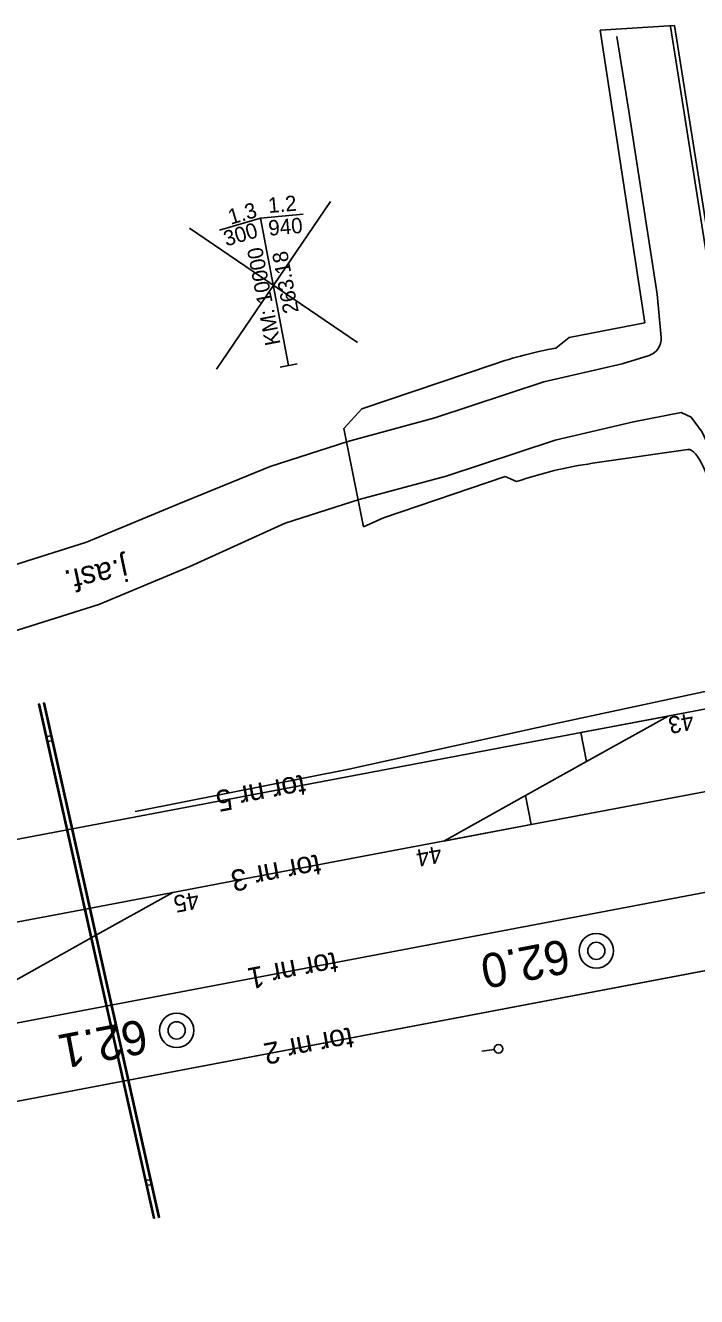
# Model space of a CAD drawing. Extents: x 6541740 to 6566395, y 5525066 to 5530361.
# Drawn here: x 6564020 to 6564059.3, y 5527779.6 to 5527854 of the extents above; entities that cross this region are included whole.
import ezdxf

# ---------------------------------------------------------------- set-up
doc = ezdxf.new("R2010")
doc.units = 0
for name, color, linetype in [('Domyślna', 7, 'Continuous'), ('TOR_PRZEK_P-komponent', 7, 'Continuous'), ('TOR_PRZEK_P-teren istniejacy', 7, 'Continuous'), ('TOR_PRZEK_P-uklad odniesienia', 7, 'Continuous'), ('TOR_PS_ODW-osadniki', 7, 'Continuous'), ('TOR_PS_OPIS_O-opisy odwodnienia', 7, 'Continuous'), ('TOR_PS_OPIS_T-symbole geometrii', 7, 'Continuous'), ('TOR_PS_T-rowy otwarte nieumocnione', 7, 'Continuous'), ('TOR_PS_T-rozjazdy projektowane', 7, 'Continuous'), ('TOR_PS_T-wypelnienia', 7, 'Continuous'), ('TOR_RAMKI-ramka+tabelka 1', 7, 'Continuous'), ('TOR_W-warstwa dodatkowa 2', 7, 'Continuous')]:
    doc.layers.add(name, color=color, linetype=linetype)

# ---------------------------------------------------------------- blocks, each defined once
blk = doc.blocks.new('POINT_DISPLAY')
at = {"layer": 'Domyślna'}
blk.add_line((0, 0), (0, 0), dxfattribs=at)
blk = doc.blocks.new('4302_7')
at = {"layer": 'Domyślna'}
blk.add_line((0.25, 0), (1, 0), dxfattribs=at)
blk.add_circle((0, 0), 0.25, dxfattribs=at)
blk.add_blockref('POINT_DISPLAY', (0, 0), dxfattribs=at)
blk = doc.blocks.new('4010_1')
at = {"layer": 'Domyślna'}
for radius in [0.75, 0.375]:
    blk.add_circle((0, 0), radius, dxfattribs=at)

msp = doc.modelspace()

# ---------------------------------------------------------------- linework, layer by layer
at = {"layer": 'TOR_PRZEK_P-komponent'}
for p, q in [((6564191.422, 5527838.904), (6563891.395, 5527782.033)), ((6564052.511, 5527812.573), (6564057.619, 5527813.541)), ((6564052.85, 5527810.879), (6564049.272, 5527808.882)), ((6564049.612, 5527807.189), (6564044.503, 5527806.22)), ((6564023.525, 5527802.244), (6564028.633, 5527803.212)), ((6564023.525, 5527802.244), (6564018.643, 5527801.318)), ((6564023.864, 5527800.55), (6564017.387, 5527796.935))]:
    msp.add_line(p, q, dxfattribs=at)
for points in [[(6564057.619, 5527813.541), (6564052.85, 5527810.879), (6564052.511, 5527812.573)], [(6564044.503, 5527806.22), (6564049.272, 5527808.882), (6564049.612, 5527807.189)], [(6564028.633, 5527803.212), (6564023.864, 5527800.55), (6564023.525, 5527802.244)]]:
    msp.add_lwpolyline(points, dxfattribs=at)
at = {"layer": 'TOR_PRZEK_P-uklad odniesienia'}
for p, q in [((6564031.182, 5527833.838), (6564037.872, 5527843.657)), ((6564039.436, 5527835.402), (6564029.617, 5527842.092))]:
    msp.add_line(p, q, dxfattribs=at)
at = {"layer": 'TOR_PS_ODW-osadniki'}
for p, q in [((6564033.77, 5527842.681), (6564036.273, 5527842.902)), ((6564033.77, 5527842.681), (6564031.361, 5527841.968)), ((6564035.413, 5527834.053), (6564033.77, 5527842.681)), ((6564034.921, 5527833.959), (6564035.904, 5527834.146))]:
    msp.add_line(p, q, dxfattribs=at)
at = {"layer": 'TOR_PS_OPIS_T-symbole geometrii'}
for p, q in [((6564057.994, 5527853.958), (6564053.652, 5527853.685)), ((6564053.652, 5527853.685), (6564056.269, 5527836.555)), ((6564060.373, 5527838.95), (6564057.994, 5527853.958)), ((6564056.269, 5527836.555), (6564051.828, 5527835.703)), ((6564051.828, 5527835.703), (6564051.057, 5527835.072)), ((6564047.386, 5527834.123), (6564039.693, 5527831.512)), ((6564039.693, 5527831.512), (6564038.644, 5527830.371)), ((6564038.644, 5527830.371), (6564039.802, 5527824.622)), ((6564058.789, 5527829.137), (6564053.204, 5527828.331)), ((6564048.09, 5527827.561), (6564040.959, 5527825.14)), ((6564048.09, 5527827.561), (6564048.749, 5527827.261)), ((6564040.959, 5527825.14), (6564039.802, 5527824.622))]:
    msp.add_line(p, q, dxfattribs=at)
for centre, major_axis, ratio, start_param, end_param in [((6564056.269, 5527836.555), (0.0000000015, 0.00000000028), 0.707107, 5.381054, 6.163146), ((6564125.925, 5527438.834), (-75.1, 396.195), 0.25, 6.280848, 6.318383), ((6564059.523, 5527825.205), (-0.745, 3.93), 0.25, 4.71619, 6.272176), ((6564125.925, 5527438.834), (-73.796, 389.318), 0.25, 6.272176, 6.318383)]:
    msp.add_ellipse(centre, major_axis=major_axis, ratio=ratio, start_param=start_param, end_param=end_param, dxfattribs=at)
at = {"layer": 'TOR_PS_T-rowy otwarte nieumocnione'}
msp.add_lwpolyline([(6564026.431, 5527807.948), (6564026.638, 5527807.989), (6564038.937, 5527810.425), (6564051.146, 5527813.115), (6564062.338, 5527815.518)], dxfattribs=at)
at = {"layer": 'TOR_PS_T-rozjazdy projektowane'}
for p, q in [((6564191.591, 5527823.618), (6563930.565, 5527774.14)), ((6564150.099, 5527815.753), (6563930.565, 5527774.14)), ((6564139.882, 5527813.816), (6563930.565, 5527774.14)), ((6564134.97, 5527812.885), (6563930.565, 5527774.14)), ((6564124.753, 5527810.949), (6563930.565, 5527774.14)), ((6564066.422, 5527810.375), (6564049.612, 5527807.189)), ((6564106.723, 5527807.531), (6563930.565, 5527774.14)), ((6564049.612, 5527807.189), (6564039.395, 5527805.252)), ((6564069.515, 5527805.058), (6564017.726, 5527795.241)), ((6564039.395, 5527805.252), (6564033.741, 5527804.18)), ((6564090.802, 5527804.513), (6563930.565, 5527774.14)), ((6564090.802, 5527804.513), (6563964.757, 5527780.621)), ((6564033.741, 5527804.18), (6564023.525, 5527802.244))]:
    msp.add_line(p, q, dxfattribs=at)
at = {"layer": 'TOR_PS_T-wypelnienia'}
for points in [[(6564060.511, 5527837.11), (6564060.143, 5527838.8), (6564058.514, 5527849.214), (6564057.77, 5527853.901)], [(6564057.212, 5527835.688), (6564056.994, 5527838.231), (6564055.32, 5527848.935), (6564054.626, 5527853.309)], [(6564034.339, 5527828.139), (6564038.877, 5527829.611), (6564043.965, 5527830.986), (6564050.352, 5527833.093), (6564054.934, 5527834.155), (6564056.514, 5527834.648)], [(6564035.201, 5527824.821), (6564039.545, 5527826.206), (6564044.633, 5527827.582), (6564051.016, 5527829.687), (6564055.597, 5527830.749), (6564058.396, 5527831.302)], [(6564058.396, 5527831.302), (6564058.975, 5527831.022), (6564059.613, 5527830.149), (6564060.255, 5527828.761), (6564060.841, 5527826.984)], [(6564018.522, 5527822.12), (6564023.574, 5527823.706), (6564028.893, 5527825.922), (6564034.339, 5527828.139)], [(6564019.24, 5527818.474), (6564024.303, 5527820.063), (6564029.632, 5527822.284), (6564035.201, 5527824.821)]]:
    msp.add_lwpolyline(points, dxfattribs=at)
msp.add_arc((6564056.216, 5527835.603), 1, 287.34533, 4.90435, dxfattribs=at)
at = {"layer": 'TOR_W-warstwa dodatkowa 2'}
for p, q in [((6564020.773, 5527814.237), (6564027.506, 5527784.148)), ((6564021.119, 5527814.306), (6564027.854, 5527784.21))]:
    msp.add_line(p, q, dxfattribs=at)
for points in [[(6564020.773, 5527814.237), (6564020.822, 5527814.246), (6564027.556, 5527784.158), (6564027.506, 5527784.148)], [(6564021.119, 5527814.306), (6564021.069, 5527814.297), (6564027.804, 5527784.201), (6564027.854, 5527784.21)], [(6564021.199, 5527812.331), (6564021.546, 5527812.397)], [(6564021.265, 5527812.038), (6564021.612, 5527812.104)], [(6564027.359, 5527786.423), (6564027.012, 5527786.358)], [(6564027.077, 5527786.065), (6564027.424, 5527786.13)]]:
    msp.add_lwpolyline(points, dxfattribs=at)

# ---------------------------------------------------------------- block references
at = {"layer": 'Domyślna', "xscale": 0.9999999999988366, "yscale": 1.0000000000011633, "rotation": -171.95320473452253}
msp.add_blockref('4302_7', (6564047.702, 5527794.059), dxfattribs=at)
at = {"layer": 'TOR_RAMKI-ramka+tabelka 1', "xscale": 1.345963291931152, "yscale": 1.345963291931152}
for p in [(6564053.421, 5527799.798), (6564028.858, 5527795.142)]:
    msp.add_blockref('4010_1', p, dxfattribs=at)

# ---------------------------------------------------------------- texts
at = {"layer": 'TOR_PRZEK_P-teren istniejacy'}
msp.add_text('j.asf.', height=1.323, rotation=192.02302, dxfattribs=at).set_placement((6564025.849, 5527822.798))
at = {"layer": 'TOR_PS_ODW-osadniki'}
for s, rotation, p in [('1.2', 5.06245, (6564034.246, 5527842.974)), ('1.3', 16.48364, (6564032.026, 5527842.288)), ('300', 16.48364, (6564031.759, 5527841.014)), ('940', 5.06245, (6564034.265, 5527841.645)), ('KM: 10000', 100.77305, (6564034.944, 5527835.318)), ('263.18', 100.77305, (6564036.006, 5527837.194))]:
    msp.add_text(s, height=0.9, rotation=rotation, dxfattribs=at).set_placement(p)
at = {"layer": 'TOR_PS_OPIS_O-opisy odwodnienia'}
for s, height, p in [('43', 1, (6564059.03, 5527813.744)), ('tor nr 5', 1.25, (6564036.275, 5527810.128)), ('44', 1, (6564044.277, 5527805.968)), ('tor nr 3', 1.25, (6564037.157, 5527805.464)), ('45', 1, (6564030.073, 5527803.275)), ('tor nr 1', 1.25, (6564038.142, 5527799.748)), ('tor nr 2', 1.25, (6564039.07, 5527795.343))]:
    msp.add_text(s, height=height, rotation=190.73324, dxfattribs=at).set_placement(p)
at = {"layer": 'TOR_RAMKI-ramka+tabelka 1'}
for s, p in [('62.0', (6564051.645, 5527800.505)), ('62.1', (6564026.923, 5527795.818))]:
    msp.add_text(s, height=2, rotation=190.76907, dxfattribs=at).set_placement(p)

doc.saveas('drawing.dxf')
